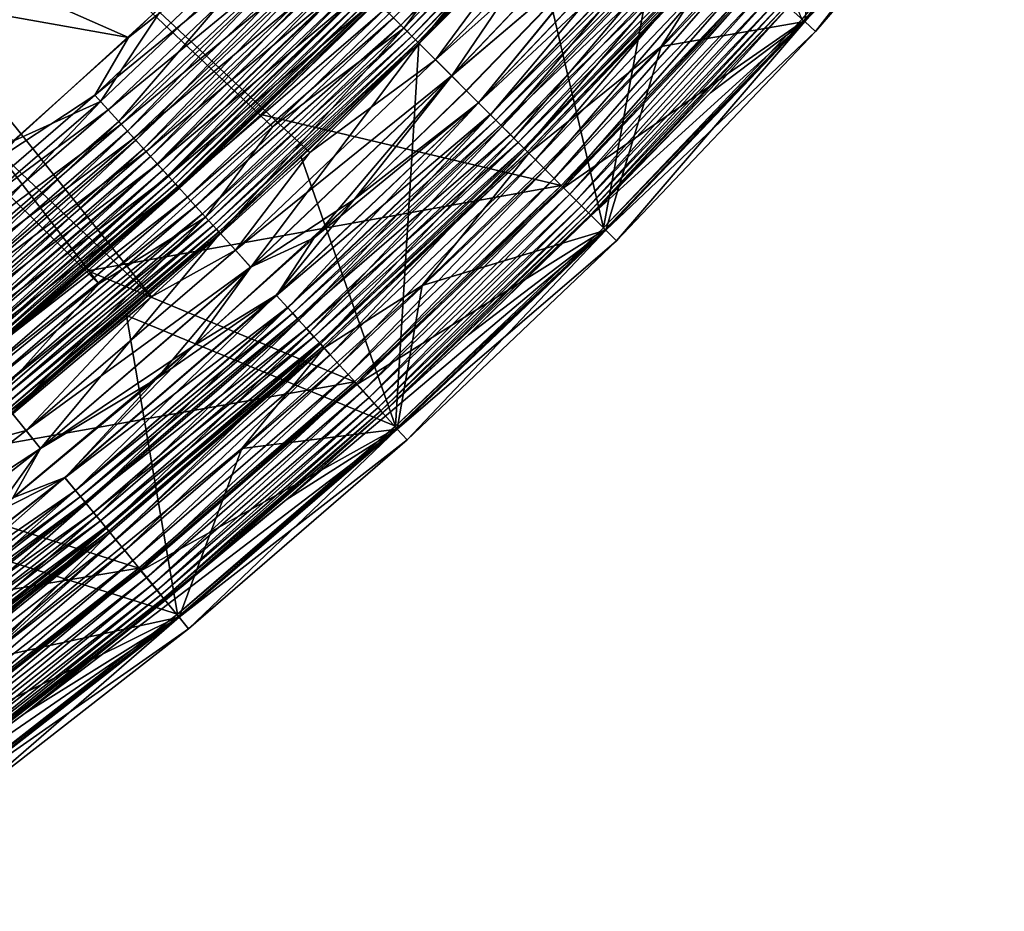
# Model space of a CAD drawing. Header units: metres. Extents: x -901 to 901, y -486 to 401.
# Tile 261 of 362: x 822 to 855, y -365 to -335. Entities that reach past the tile are written whole.
import ezdxf

# ---------------------------------------------------------------- set-up
doc = ezdxf.new("R2010")
doc.units = ezdxf.units.M

msp = doc.modelspace()

# ---------------------------------------------------------------- linework, layer by layer
at = {"layer": 'top'}
for points in [[(802.621521, -325.044708, -620), (825.43811, -335.10556, -620), (796.362305, -329.929504, -620)], [(830.362, -330.362, -620), (825.43811, -335.10556, -620), (802.621521, -325.044708, -620)], [(844.534973, -325.368408, -613.146606), (841.567139, -341.566772, -107.314049), (839.169128, -331.302643, -613.146606)], [(848.29541, -334.499084, -107.314049), (841.567139, -341.566772, -107.314049), (844.534973, -325.368408, -613.146606)], [(854.751526, -327.133331, -98), (846.882019, -333.195099, -98), (848.364014, -334.538239, -98)], [(848.364014, -334.538239, -98), (848.29541, -334.499084, -107.314049), (854.751526, -327.133331, -98)], [(834.68335, -334.68335, -616.387024), (834.432373, -334.432404, -616.963562), (841.088684, -327.953674, -616.387024)], [(841.088684, -327.953674, -616.387024), (841.309021, -328.153381, -615.778259), (834.68335, -334.68335, -616.387024)], [(841.309021, -328.153381, -615.778259), (834.893616, -334.893616, -615.778259), (834.68335, -334.68335, -616.387024)], [(841.309021, -328.153381, -615.778259), (841.484314, -328.312225, -615.142639), (834.893616, -334.893616, -615.778259)], [(841.484314, -328.312225, -615.142639), (835.060852, -335.060852, -615.142639), (834.893616, -334.893616, -615.778259)], [(835.060852, -335.060852, -615.142639), (841.484314, -328.312225, -615.142639), (841.613159, -328.429077, -614.487244)], [(835.183899, -335.183868, -614.487244), (835.060852, -335.060852, -615.142639), (841.613159, -328.429077, -614.487244)], [(835.183899, -335.183868, -614.487244), (841.613159, -328.429077, -614.487244), (841.694702, -328.502991, -613.819397)], [(835.261719, -335.261719, -613.819397), (835.183899, -335.183868, -614.487244), (841.694702, -328.502991, -613.819397)], [(841.694702, -328.502991, -613.819397), (839.169128, -331.302643, -613.146606), (835.261719, -335.261719, -613.819397)], [(825.43811, -335.10556, -620), (820.340698, -339.662231, -620), (796.362305, -329.929504, -620)], [(821.566162, -338.597748, -618), (826.742859, -333.882751, -618), (796.362305, -329.929504, -618)], [(825.43811, -335.10556, -620), (830.362, -330.362, -620), (830.838196, -330.838226, -619.966919)], [(824.301758, -337.059692, -619.966919), (830.838196, -330.838226, -619.966919), (831.311707, -331.311737, -619.86853)], [(824.301758, -337.059692, -619.966919), (825.43811, -335.10556, -620), (830.838196, -330.838226, -619.966919)], [(831.039429, -331.039398, -617.90625), (826.742859, -333.882751, -618), (824.492798, -337.270508, -617.90625)], [(824.492798, -337.270508, -617.90625), (825.114563, -337.956482, -617.629578), (831.039429, -331.039398, -617.90625)], [(825.114563, -337.956482, -617.629578), (831.694031, -331.694061, -617.629578), (831.039429, -331.039398, -617.90625)], [(824.751465, -337.555847, -619.86853), (824.301758, -337.059692, -619.966919), (831.311707, -331.311737, -619.86853)], [(824.751465, -337.555847, -619.86853), (831.311707, -331.311737, -619.86853), (831.777283, -331.777252, -619.706055)], [(839.169128, -331.302643, -613.146606), (835.293396, -335.293396, -613.146606), (835.261719, -335.261719, -613.819397)], [(841.567139, -341.566772, -107.314049), (835.293396, -335.293396, -613.146606), (839.169128, -331.302643, -613.146606)], [(825.193604, -338.04364, -619.706055), (824.751465, -337.555847, -619.86853), (831.777283, -331.777252, -619.706055)], [(825.114563, -337.956482, -617.629578), (825.40863, -338.280884, -617.425049), (831.694031, -331.694061, -617.629578)], [(831.777283, -331.777252, -619.706055), (832.229553, -332.229553, -619.480652), (825.193604, -338.04364, -619.706055)], [(825.40863, -338.280884, -617.425049), (832.003662, -332.003662, -617.425049), (831.694031, -331.694061, -617.629578)], [(825.687683, -338.588776, -617.179138), (832.003662, -332.003662, -617.425049), (825.40863, -338.280884, -617.425049)], [(825.687683, -338.588776, -617.179138), (832.297485, -332.297516, -617.179138), (832.003662, -332.003662, -617.425049)], [(832.229553, -332.229553, -619.480652), (825.623169, -338.517578, -619.480652), (825.193604, -338.04364, -619.706055)], [(832.229553, -332.229553, -619.480652), (832.663574, -332.663605, -619.19397), (825.623169, -338.517578, -619.480652)], [(825.949402, -338.877502, -616.894409), (832.297485, -332.297516, -617.179138), (825.687683, -338.588776, -617.179138)], [(825.949402, -338.877502, -616.894409), (832.573059, -332.573059, -616.894409), (832.297485, -332.297516, -617.179138)], [(832.663574, -332.663605, -619.19397), (826.0354, -338.972382, -619.19397), (825.623169, -338.517578, -619.480652)], [(826.191345, -339.144379, -616.573364), (832.573059, -332.573059, -616.894409), (825.949402, -338.877502, -616.894409)], [(826.0354, -338.972382, -619.19397), (832.663574, -332.663605, -619.19397), (833.075562, -333.075592, -618.849182)], [(826.191345, -339.144379, -616.573364), (832.827759, -332.827759, -616.573364), (832.573059, -332.573059, -616.894409)], [(826.411072, -339.386841, -616.218872), (832.827759, -332.827759, -616.573364), (826.191345, -339.144379, -616.573364)], [(826.411072, -339.386841, -616.218872), (833.059143, -333.059143, -616.218872), (832.827759, -332.827759, -616.573364)], [(826.426697, -339.404053, -618.849182), (826.0354, -338.972382, -619.19397), (833.075562, -333.075592, -618.849182)], [(833.059143, -333.059143, -616.218872), (826.411072, -339.386841, -616.218872), (826.606873, -339.602844, -615.834167)], [(826.426697, -339.404053, -618.849182), (833.075562, -333.075592, -618.849182), (833.461914, -333.461914, -618.449951)], [(833.265259, -333.265289, -615.834167), (833.059143, -333.059143, -616.218872), (826.606873, -339.602844, -615.834167)], [(840.122681, -340.122681, -107.279144), (846.794128, -333.115387, -107.279144), (833.879395, -333.879395, -613.111694)], [(840.122681, -340.122681, -107.279144), (840.206604, -340.206604, -98), (846.794128, -333.115387, -107.279144)], [(840.206604, -340.206604, -98), (846.882019, -333.195099, -98), (846.794128, -333.115387, -107.279144)], [(826.793579, -339.808868, -618.449951), (826.426697, -339.404053, -618.849182), (833.461914, -333.461914, -618.449951)], [(826.606873, -339.602844, -615.834167), (826.776855, -339.790375, -615.422974), (833.265259, -333.265289, -615.834167)], [(826.776855, -339.790375, -615.422974), (833.444275, -333.444275, -615.422974), (833.265259, -333.265289, -615.834167)], [(833.444275, -333.444275, -615.422974), (826.776855, -339.790375, -615.422974), (826.919312, -339.94754, -614.98877)], [(833.461914, -333.461914, -618.449951), (833.81897, -333.81897, -617.999878), (826.793579, -339.808868, -618.449951)], [(833.594238, -333.594238, -614.98877), (833.444275, -333.444275, -615.422974), (826.919312, -339.94754, -614.98877)], [(846.882019, -333.195099, -98), (840.206604, -340.206604, -98), (848.364014, -334.538239, -98)], [(833.81897, -333.81897, -617.999878), (827.132751, -340.183014, -617.999878), (826.793579, -339.808868, -618.449951)], [(827.032593, -340.07254, -614.5354), (833.594238, -333.594238, -614.98877), (826.919312, -339.94754, -614.98877)], [(833.594238, -333.594238, -614.98877), (827.032593, -340.07254, -614.5354), (833.713562, -333.713531, -614.5354)], [(833.713562, -333.713531, -614.5354), (827.032593, -340.07254, -614.5354), (827.115967, -340.164459, -614.067932)], [(833.713562, -333.713531, -614.5354), (827.115967, -340.164459, -614.067932), (833.80127, -333.80127, -614.067932)], [(833.80127, -333.80127, -614.067932), (827.115967, -340.164459, -614.067932), (827.16864, -340.222626, -613.591614)], [(833.81897, -333.81897, -617.999878), (834.143433, -334.143402, -617.502808), (827.132751, -340.183014, -617.999878)], [(833.80127, -333.80127, -614.067932), (827.16864, -340.222626, -613.591614), (833.856812, -333.856781, -613.591614)], [(833.856812, -333.856781, -613.591614), (827.16864, -340.222626, -613.591614), (829.930359, -337.71463, -613.111694)], [(829.930359, -337.71463, -613.111694), (833.879395, -333.879395, -613.111694), (833.856812, -333.856781, -613.591614)], [(826.742859, -333.882751, -618), (821.566162, -338.597748, -618), (824.492798, -337.270508, -617.90625)], [(834.143433, -334.143402, -617.502808), (827.440857, -340.522949, -617.502808), (827.132751, -340.183014, -617.999878)], [(827.440857, -340.522949, -617.502808), (834.143433, -334.143402, -617.502808), (834.432373, -334.432404, -616.963562)], [(840.122681, -340.122681, -107.279144), (833.879395, -333.879395, -613.111694), (829.930359, -337.71463, -613.111694)], [(827.715332, -340.825775, -616.963562), (827.440857, -340.522949, -617.502808), (834.432373, -334.432404, -616.963562)], [(827.715332, -340.825775, -616.963562), (834.432373, -334.432404, -616.963562), (834.68335, -334.68335, -616.387024)], [(841.567139, -341.566772, -107.314049), (848.29541, -334.499084, -107.314049), (848.364014, -334.538239, -98)], [(827.953674, -341.088715, -616.387024), (827.715332, -340.825775, -616.963562), (834.68335, -334.68335, -616.387024)], [(834.68335, -334.68335, -616.387024), (834.893616, -334.893616, -615.778259), (827.953674, -341.088715, -616.387024)], [(848.364014, -334.538239, -98), (840.206604, -340.206604, -98), (841.62085, -341.62085, -98)], [(841.62085, -341.62085, -98), (841.567139, -341.566772, -107.314049), (848.364014, -334.538239, -98)], [(820.340698, -339.662231, -620), (825.43811, -335.10556, -620), (824.301758, -337.059692, -619.966919)], [(834.893616, -334.893616, -615.778259), (828.153381, -341.309021, -615.778259), (827.953674, -341.088715, -616.387024)], [(834.893616, -334.893616, -615.778259), (835.060852, -335.060852, -615.142639), (828.153381, -341.309021, -615.778259)], [(835.060852, -335.060852, -615.142639), (828.312256, -341.484283, -615.142639), (828.153381, -341.309021, -615.778259)], [(828.312256, -341.484283, -615.142639), (835.060852, -335.060852, -615.142639), (835.183899, -335.183868, -614.487244)], [(828.429077, -341.61319, -614.487244), (828.312256, -341.484283, -615.142639), (835.183899, -335.183868, -614.487244)], [(828.429077, -341.61319, -614.487244), (835.183899, -335.183868, -614.487244), (835.261719, -335.261719, -613.819397)], [(828.502991, -341.694733, -613.819397), (828.429077, -341.61319, -614.487244), (835.261719, -335.261719, -613.819397)], [(835.261719, -335.261719, -613.819397), (831.302612, -339.169159, -613.146606), (828.502991, -341.694733, -613.819397)], [(835.261719, -335.261719, -613.819397), (835.293396, -335.293396, -613.146606), (831.302612, -339.169159, -613.146606)], [(834.49939, -348.295013, -107.314049), (831.302612, -339.169159, -613.146606), (835.293396, -335.293396, -613.146606)], [(841.567139, -341.566772, -107.314049), (834.49939, -348.295013, -107.314049), (835.293396, -335.293396, -613.146606)], [(817.466675, -342.952972, -619.966919), (824.301758, -337.059692, -619.966919), (824.751465, -337.555847, -619.86853)], [(817.466675, -342.952972, -619.966919), (820.340698, -339.662231, -620), (824.301758, -337.059692, -619.966919)], [(824.492798, -337.270508, -617.90625), (821.566162, -338.597748, -618), (817.647156, -343.172913, -617.90625)], [(817.647156, -343.172913, -617.90625), (818.234558, -343.888519, -617.629578), (824.492798, -337.270508, -617.90625)], [(818.234558, -343.888519, -617.629578), (825.114563, -337.956482, -617.629578), (824.492798, -337.270508, -617.90625)], [(817.891479, -343.470581, -619.86853), (817.466675, -342.952972, -619.966919), (824.751465, -337.555847, -619.86853)], [(817.891479, -343.470581, -619.86853), (824.751465, -337.555847, -619.86853), (825.193604, -338.04364, -619.706055)], [(824.058167, -343.024353, -613.111694), (840.122681, -340.122681, -107.279144), (829.930359, -337.71463, -613.111694)], [(827.16864, -340.222626, -613.591614), (824.058167, -343.024353, -613.111694), (829.930359, -337.71463, -613.111694)], [(818.309204, -343.979462, -619.706055), (817.891479, -343.470581, -619.86853), (825.193604, -338.04364, -619.706055)], [(818.234558, -343.888519, -617.629578), (818.512329, -344.226929, -617.425049), (825.114563, -337.956482, -617.629578)], [(825.193604, -338.04364, -619.706055), (825.623169, -338.517578, -619.480652), (818.309204, -343.979462, -619.706055)], [(818.512329, -344.226929, -617.425049), (825.40863, -338.280884, -617.425049), (825.114563, -337.956482, -617.629578)], [(825.623169, -338.517578, -619.480652), (818.714966, -344.473877, -619.480652), (818.309204, -343.979462, -619.706055)], [(818.776001, -344.548157, -617.179138), (825.40863, -338.280884, -617.425049), (818.512329, -344.226929, -617.425049)], [(825.623169, -338.517578, -619.480652), (826.0354, -338.972382, -619.19397), (818.714966, -344.473877, -619.480652)], [(818.776001, -344.548157, -617.179138), (825.687683, -338.588776, -617.179138), (825.40863, -338.280884, -617.425049)], [(819.023193, -344.849365, -616.894409), (825.687683, -338.588776, -617.179138), (818.776001, -344.548157, -617.179138)], [(819.023193, -344.849365, -616.894409), (825.949402, -338.877502, -616.894409), (825.687683, -338.588776, -617.179138)], [(826.0354, -338.972382, -619.19397), (819.104431, -344.948334, -619.19397), (818.714966, -344.473877, -619.480652)], [(819.251709, -345.127777, -616.573364), (825.949402, -338.877502, -616.894409), (819.023193, -344.849365, -616.894409)], [(819.104431, -344.948334, -619.19397), (826.0354, -338.972382, -619.19397), (826.426697, -339.404053, -618.849182)], [(819.251709, -345.127777, -616.573364), (826.191345, -339.144379, -616.573364), (825.949402, -338.877502, -616.894409)], [(819.459351, -345.380737, -616.218872), (826.191345, -339.144379, -616.573364), (819.251709, -345.127777, -616.573364)], [(819.459351, -345.380737, -616.218872), (826.411072, -339.386841, -616.218872), (826.191345, -339.144379, -616.573364)], [(831.302612, -339.169159, -613.146606), (834.49939, -348.295013, -107.314049), (825.368408, -344.534973, -613.146606)], [(831.302612, -339.169159, -613.146606), (825.368408, -344.534973, -613.146606), (828.502991, -341.694733, -613.819397)], [(819.47406, -345.398682, -618.849182), (819.104431, -344.948334, -619.19397), (826.426697, -339.404053, -618.849182)], [(826.411072, -339.386841, -616.218872), (819.459351, -345.380737, -616.218872), (819.644287, -345.606049, -615.834167)], [(819.47406, -345.398682, -618.849182), (826.426697, -339.404053, -618.849182), (826.793579, -339.808868, -618.449951)], [(826.606873, -339.602844, -615.834167), (826.411072, -339.386841, -616.218872), (819.644287, -345.606049, -615.834167)], [(819.820679, -345.820984, -618.449951), (819.47406, -345.398682, -618.849182), (826.793579, -339.808868, -618.449951)], [(819.644287, -345.606049, -615.834167), (819.804871, -345.801697, -615.422974), (826.606873, -339.602844, -615.834167)], [(819.804871, -345.801697, -615.422974), (826.776855, -339.790375, -615.422974), (826.606873, -339.602844, -615.834167)], [(826.776855, -339.790375, -615.422974), (819.804871, -345.801697, -615.422974), (819.939453, -345.965637, -614.98877)], [(826.793579, -339.808868, -618.449951), (827.132751, -340.183014, -617.999878), (819.820679, -345.820984, -618.449951)], [(826.919312, -339.94754, -614.98877), (826.776855, -339.790375, -615.422974), (819.939453, -345.965637, -614.98877)], [(827.132751, -340.183014, -617.999878), (820.141052, -346.211304, -617.999878), (819.820679, -345.820984, -618.449951)], [(819.939453, -345.965637, -614.98877), (820.046448, -346.096039, -614.5354), (826.919312, -339.94754, -614.98877)], [(820.046448, -346.096039, -614.5354), (827.032593, -340.07254, -614.5354), (826.919312, -339.94754, -614.98877)], [(827.032593, -340.07254, -614.5354), (820.046448, -346.096039, -614.5354), (820.125183, -346.191956, -614.067932)], [(827.115967, -340.164459, -614.067932), (827.032593, -340.07254, -614.5354), (820.125183, -346.191956, -614.067932)], [(820.125183, -346.191956, -614.067932), (820.174988, -346.252655, -613.591614), (827.115967, -340.164459, -614.067932)], [(827.132751, -340.183014, -617.999878), (827.440857, -340.522949, -617.502808), (820.141052, -346.211304, -617.999878)], [(827.115967, -340.164459, -614.067932), (820.174988, -346.252655, -613.591614), (827.16864, -340.222626, -613.591614)], [(833.115356, -346.794128, -107.279144), (840.122681, -340.122681, -107.279144), (824.058167, -343.024353, -613.111694)], [(833.115356, -346.794128, -107.279144), (833.195068, -346.88208, -98), (840.122681, -340.122681, -107.279144)], [(833.195068, -346.88208, -98), (840.206604, -340.206604, -98), (840.122681, -340.122681, -107.279144)], [(827.440857, -340.522949, -617.502808), (820.43219, -346.565948, -617.502808), (820.141052, -346.211304, -617.999878)], [(827.16864, -340.222626, -613.591614), (820.174988, -346.252655, -613.591614), (824.058167, -343.024353, -613.111694)], [(820.43219, -346.565948, -617.502808), (827.440857, -340.522949, -617.502808), (827.715332, -340.825775, -616.963562)], [(840.206604, -340.206604, -98), (833.195068, -346.88208, -98), (841.62085, -341.62085, -98)], [(820.691467, -346.881836, -616.963562), (820.43219, -346.565948, -617.502808), (827.715332, -340.825775, -616.963562)], [(820.691467, -346.881836, -616.963562), (827.715332, -340.825775, -616.963562), (827.953674, -341.088715, -616.387024)], [(820.916626, -347.156158, -616.387024), (820.691467, -346.881836, -616.963562), (827.953674, -341.088715, -616.387024)], [(827.953674, -341.088715, -616.387024), (828.153381, -341.309021, -615.778259), (820.916626, -347.156158, -616.387024)], [(828.153381, -341.309021, -615.778259), (821.105286, -347.386017, -615.778259), (820.916626, -347.156158, -616.387024)], [(828.153381, -341.309021, -615.778259), (828.312256, -341.484283, -615.142639), (821.105286, -347.386017, -615.778259)], [(828.312256, -341.484283, -615.142639), (821.25531, -347.568848, -615.142639), (821.105286, -347.386017, -615.778259)], [(821.25531, -347.568848, -615.142639), (828.312256, -341.484283, -615.142639), (828.429077, -341.61319, -614.487244)], [(821.365723, -347.703308, -614.487244), (821.25531, -347.568848, -615.142639), (828.429077, -341.61319, -614.487244)], [(821.365723, -347.703308, -614.487244), (828.429077, -341.61319, -614.487244), (828.502991, -341.694733, -613.819397)], [(821.435547, -347.788361, -613.819397), (821.365723, -347.703308, -614.487244), (828.502991, -341.694733, -613.819397)], [(828.502991, -341.694733, -613.819397), (825.368408, -344.534973, -613.146606), (821.435547, -347.788361, -613.819397)], [(841.62085, -341.62085, -98), (833.195068, -346.88208, -98), (834.538269, -348.364014, -98)], [(834.49939, -348.295013, -107.314049), (841.567139, -341.566772, -107.314049), (841.62085, -341.62085, -98)], [(834.538269, -348.364014, -98), (834.49939, -348.295013, -107.314049), (841.62085, -341.62085, -98)], [(815.656799, -349.89209, -613.111694), (833.115356, -346.794128, -107.279144), (824.058167, -343.024353, -613.111694)], [(820.174988, -346.252655, -613.591614), (815.656799, -349.89209, -613.111694), (824.058167, -343.024353, -613.111694)], [(825.368408, -344.534973, -613.146606), (827.106445, -354.669556, -107.314049), (816.877258, -351.476166, -613.146606)], [(825.368408, -344.534973, -613.146606), (816.877258, -351.476166, -613.146606), (821.435547, -347.788361, -613.819397)], [(834.49939, -348.295013, -107.314049), (827.106445, -354.669556, -107.314049), (825.368408, -344.534973, -613.146606)], [(825.789246, -353.113739, -107.279144), (833.115356, -346.794128, -107.279144), (815.656799, -349.89209, -613.111694)], [(825.789246, -353.113739, -107.279144), (825.864502, -353.205475, -98), (833.115356, -346.794128, -107.279144)], [(825.864502, -353.205475, -98), (833.195068, -346.88208, -98), (833.115356, -346.794128, -107.279144)], [(833.195068, -346.88208, -98), (825.864502, -353.205475, -98), (834.538269, -348.364014, -98)], [(834.538269, -348.364014, -98), (825.864502, -353.205475, -98), (827.133362, -354.751526, -98)], [(827.106445, -354.669556, -107.314049), (834.49939, -348.295013, -107.314049), (834.538269, -348.364014, -98)], [(827.133362, -354.751526, -98), (827.106445, -354.669556, -107.314049), (834.538269, -348.364014, -98)], [(806.873718, -356.264465, -613.111694), (825.789246, -353.113739, -107.279144), (815.656799, -349.89209, -613.111694)], [(827.106445, -354.669556, -107.314049), (819.402466, -360.676178, -107.314049), (816.877258, -351.476166, -613.146606)], [(806.873718, -356.264465, -613.111694), (818.161743, -359.066223, -107.279144), (825.789246, -353.113739, -107.279144)], [(818.161743, -359.066223, -107.279144), (818.232483, -359.16156, -98), (825.789246, -353.113739, -107.279144)], [(818.232483, -359.16156, -98), (825.864502, -353.205475, -98), (825.789246, -353.113739, -107.279144)], [(825.864502, -353.205475, -98), (818.232483, -359.16156, -98), (827.133362, -354.751526, -98)], [(827.133362, -354.751526, -98), (818.232483, -359.16156, -98), (819.423889, -360.768005, -98)], [(819.402466, -360.676178, -107.314049), (827.106445, -354.669556, -107.314049), (827.133362, -354.751526, -98)], [(819.423889, -360.768005, -98), (819.402466, -360.676178, -107.314049), (827.133362, -354.751526, -98)]]:
    msp.add_3dface(points, dxfattribs=at)
at = {"layer": 'top0'}
for points in [[(824.436707, -343.46109, -0.803848), (793.727417, -303.555023, -29.825321), (788.569824, -308.014862, -29.814909)], [(824.436707, -343.46109, -0.803848), (830.326965, -338.135101, -0.803848), (793.727417, -303.555023, -29.825321)], [(830.326965, -338.135101, -0.803848), (834.288086, -334.288086, -0.803848), (793.727417, -303.555023, -29.825321)], [(794.748962, -304.61557, -32.423145), (826.218567, -343.902435, -3.399924), (789.547852, -309.118988, -32.412781)], [(839.006836, -331.593506, -3.399924), (831.593506, -339.006805, -3.399924), (794.748962, -304.61557, -32.423145)], [(794.748962, -304.61557, -32.423145), (831.593506, -339.006805, -3.399924), (826.218567, -343.902435, -3.399924)], [(816.009277, -350.350189, -0.803848), (824.436707, -343.46109, -0.803848), (788.569824, -308.014862, -29.814909)], [(826.218567, -343.902435, -3.399924), (820.303406, -348.878296, -3.399924), (789.547852, -309.118988, -32.412781)], [(854.780212, -327.156525, -87), (848.391418, -334.562927, -87), (849.056396, -329.289917, -87)], [(850.788452, -330.792206, -5.947641), (848.391418, -334.562927, -87), (854.780212, -327.156525, -87)], [(841.196167, -328.050934, -0.456723), (834.785828, -334.785828, -0.456723), (835.31134, -335.31134, -0.204445)], [(841.196167, -328.050934, -0.456723), (838.135071, -330.326935, -0.803848), (834.785828, -334.785828, -0.456723)], [(841.746826, -328.550018, -0.204445), (841.196167, -328.050934, -0.456723), (835.31134, -335.31134, -0.204445)], [(841.746826, -328.550018, -0.204445), (835.31134, -335.31134, -0.204445), (836.409424, -336.409424)], [(842.903259, -329.588715), (841.746826, -328.550018, -0.204445), (836.409424, -336.409424)], [(835.860291, -335.860291, -3.101714), (839.006836, -331.593506, -3.399924), (842.322021, -329.071381, -3.101714)], [(842.322021, -329.071381, -3.101714), (842.900269, -329.586029, -3), (835.860291, -335.860291, -3.101714)], [(849.056396, -329.289917, -87), (843.522583, -335.409851, -87), (845.64447, -332.073212, -5.959025)], [(849.056396, -329.289917, -87), (848.391418, -334.562927, -87), (843.522583, -335.409851, -87)], [(842.900269, -329.586029, -3), (836.406616, -336.406586, -3), (835.860291, -335.860291, -3.101714)], [(842.900269, -329.586029, -3), (841.898193, -331.741852, -3), (836.406616, -336.406586, -3)], [(842.903259, -329.588715), (836.409424, -336.409424), (841.887329, -331.731781)], [(838.135071, -330.326935, -0.803848), (834.288086, -334.288086, -0.803848), (834.785828, -334.785828, -0.456723)], [(843.847534, -330.454163, -0.028766), (841.887329, -331.731781), (837.316223, -337.316193, -0.028766)], [(837.316223, -337.316193, -0.028766), (837.725769, -337.725739, -0.114353), (843.847534, -330.454163, -0.028766)], [(843.855164, -330.461029, -3.056892), (844.268799, -330.835999, -3.22474), (837.323425, -337.323425, -3.056892)], [(837.323425, -337.323425, -3.056892), (841.898193, -331.741852, -3), (843.855164, -330.461029, -3.056892)], [(837.725769, -337.725739, -0.114353), (844.276672, -330.84314, -0.114353), (843.847534, -330.454163, -0.028766)], [(844.268799, -330.835999, -3.22474), (837.718201, -337.718231, -3.22474), (837.323425, -337.323425, -3.056892)], [(844.268799, -330.835999, -3.22474), (844.464355, -331.013214, -3.348771), (837.718201, -337.718231, -3.22474)], [(837.725769, -337.725739, -0.114353), (838.128296, -338.128326, -0.255695), (844.276672, -330.84314, -0.114353)], [(838.128296, -338.128326, -0.255695), (844.698547, -331.225464, -0.255695), (844.276672, -330.84314, -0.114353)], [(850.788452, -330.792206, -5.947641), (845.190308, -336.983246, -5.947641), (848.391418, -334.562927, -87)], [(845.190308, -336.983246, -5.947641), (850.788452, -330.792206, -5.947641), (847.836243, -334.069519, -5.365363)], [(844.464355, -331.013214, -3.348771), (837.904846, -337.904816, -3.348771), (837.718201, -337.718231, -3.22474)], [(844.464355, -331.013214, -3.348771), (844.64978, -331.181305, -3.497899), (837.904846, -337.904816, -3.348771)], [(844.64978, -331.181305, -3.497899), (838.081787, -338.081818, -3.497899), (837.904846, -337.904816, -3.348771)], [(844.64978, -331.181305, -3.497899), (844.983948, -331.484222, -3.865118), (838.081787, -338.081818, -3.497899)], [(844.983948, -331.484222, -3.865118), (838.400757, -338.400757, -3.865118), (838.081787, -338.081818, -3.497899)], [(838.128296, -338.128326, -0.255695), (838.519287, -338.519287, -0.451727), (844.698547, -331.225464, -0.255695)], [(844.983948, -331.484222, -3.865118), (845.258972, -331.733459, -4.312942), (838.400757, -338.400757, -3.865118)], [(838.519287, -338.519287, -0.451727), (845.108215, -331.596832, -0.451727), (844.698547, -331.225464, -0.255695)], [(831.593506, -339.006805, -3.399924), (839.006836, -331.593506, -3.399924), (835.860291, -335.860291, -3.101714)], [(841.898193, -331.741852, -3), (836.914734, -336.914734, -3), (836.406616, -336.406586, -3)], [(836.409424, -336.409424), (836.904297, -336.904266), (841.887329, -331.731781)], [(841.887329, -331.731781), (836.904297, -336.904266), (837.316223, -337.316193, -0.028766)], [(837.323425, -337.323425, -3.056892), (836.914734, -336.914734, -3), (841.898193, -331.741852, -3)], [(845.258972, -331.733459, -4.312942), (838.663208, -338.663177, -4.312942), (838.400757, -338.400757, -3.865118)], [(838.519287, -338.519287, -0.451727), (838.894348, -338.894348, -0.70103), (845.108215, -331.596832, -0.451727)], [(845.258972, -331.733459, -4.312942), (845.464661, -331.919922, -4.82471), (838.663208, -338.663177, -4.312942)], [(838.894348, -338.894348, -0.70103), (845.50116, -331.953033, -0.70103), (845.108215, -331.596832, -0.451727)], [(845.464661, -331.919922, -4.82471), (838.859497, -338.859497, -4.82471), (838.663208, -338.663177, -4.312942)], [(845.464661, -331.919922, -4.82471), (845.592651, -332.035919, -5.381563), (838.859497, -338.859497, -4.82471)], [(845.592651, -332.035919, -5.381563), (838.981628, -338.981628, -5.381563), (838.859497, -338.859497, -4.82471)], [(838.894348, -338.894348, -0.70103), (839.250061, -339.250092, -1.000777), (845.50116, -331.953033, -0.70103)], [(845.592651, -332.035919, -5.381563), (845.64447, -332.073212, -5.959025), (838.981628, -338.981628, -5.381563)], [(845.64447, -332.073212, -5.959025), (839.025391, -339.025421, -5.959025), (838.981628, -338.981628, -5.381563)], [(843.522583, -335.409851, -87), (839.025391, -339.025421, -5.959025), (845.64447, -332.073212, -5.959025)], [(839.250061, -339.250092, -1.000777), (845.873962, -332.290894, -1.000777), (845.50116, -331.953033, -0.70103)], [(839.250061, -339.250092, -1.000777), (839.583374, -339.583405, -1.34779), (845.873962, -332.290894, -1.000777)], [(839.583374, -339.583405, -1.34779), (846.223206, -332.607452, -1.34779), (845.873962, -332.290894, -1.000777)], [(839.583374, -339.583405, -1.34779), (839.891174, -339.891144, -1.738888), (846.223206, -332.607452, -1.34779)], [(839.891174, -339.891144, -1.738888), (846.545654, -332.89975, -1.738888), (846.223206, -332.607452, -1.34779)], [(839.891174, -339.891144, -1.738888), (840.170349, -340.17038, -2.170691), (846.545654, -332.89975, -1.738888)], [(840.170349, -340.17038, -2.170691), (846.838257, -333.164948, -2.170691), (846.545654, -332.89975, -1.738888)], [(840.170349, -340.17038, -2.170691), (840.41864, -340.41864, -2.639013), (846.838257, -333.164948, -2.170691)], [(840.41864, -340.41864, -2.639013), (847.098389, -333.400726, -2.639013), (846.838257, -333.164948, -2.170691)], [(840.41864, -340.41864, -2.639013), (840.633728, -340.633698, -3.139467), (847.098389, -333.400726, -2.639013)], [(847.098389, -333.400726, -2.639013), (840.633728, -340.633698, -3.139467), (847.32373, -333.60498, -3.139467)], [(847.32373, -333.60498, -3.139467), (840.633728, -340.633698, -3.139467), (840.813232, -340.813232, -3.667668)], [(847.32373, -333.60498, -3.139467), (840.813232, -340.813232, -3.667668), (847.511841, -333.775513, -3.667668)], [(847.511841, -333.775513, -3.667668), (840.813232, -340.813232, -3.667668), (840.955261, -340.955261, -4.218875)], [(847.511841, -333.775513, -3.667668), (840.955261, -340.955261, -4.218875), (847.660645, -333.9104, -4.218875)], [(847.660645, -333.9104, -4.218875), (840.955261, -340.955261, -4.218875), (841.058716, -341.058716, -4.786941)], [(841.058716, -341.058716, -4.786941), (847.769043, -334.008667, -4.786941), (847.660645, -333.9104, -4.218875)], [(841.122803, -341.122803, -5.365363), (847.769043, -334.008667, -4.786941), (841.058716, -341.058716, -4.786941)], [(847.769043, -334.008667, -4.786941), (841.122803, -341.122803, -5.365363), (847.836243, -334.069519, -5.365363)], [(847.836243, -334.069519, -5.365363), (841.122803, -341.122803, -5.365363), (845.190308, -336.983246, -5.947641)], [(834.785828, -334.785828, -0.456723), (834.288086, -334.288086, -0.803848), (830.326965, -338.135101, -0.803848)], [(834.785828, -334.785828, -0.456723), (828.050903, -341.196198, -0.456723), (828.550049, -341.746826, -0.204445)], [(834.785828, -334.785828, -0.456723), (830.326965, -338.135101, -0.803848), (828.050903, -341.196198, -0.456723)], [(835.31134, -335.31134, -0.204445), (834.785828, -334.785828, -0.456723), (828.550049, -341.746826, -0.204445)], [(845.190308, -336.983246, -5.947641), (841.146729, -341.146759, -5.947641), (848.391418, -334.562927, -87)], [(848.391418, -334.562927, -87), (841.146729, -341.146759, -5.947641), (841.646912, -341.646912, -87)], [(848.391418, -334.562927, -87), (841.646912, -341.646912, -87), (843.522583, -335.409851, -87)], [(835.31134, -335.31134, -0.204445), (828.550049, -341.746826, -0.204445), (829.588745, -342.903259)], [(836.409424, -336.409424), (835.31134, -335.31134, -0.204445), (829.588745, -342.903259)], [(843.522583, -335.409851, -87), (839.525513, -339.525513, -87), (839.025391, -339.025421, -5.959025)], [(843.522583, -335.409851, -87), (841.646912, -341.646912, -87), (839.525513, -339.525513, -87)], [(829.071411, -342.322021, -3.101714), (831.593506, -339.006805, -3.399924), (835.860291, -335.860291, -3.101714)], [(835.860291, -335.860291, -3.101714), (836.406616, -336.406586, -3), (829.071411, -342.322021, -3.101714)], [(836.406616, -336.406586, -3), (829.58606, -342.900299, -3), (829.071411, -342.322021, -3.101714)], [(836.406616, -336.406586, -3), (831.741882, -341.898163, -3), (829.58606, -342.900299, -3)], [(836.409424, -336.409424), (829.588745, -342.903259), (833.103455, -340.601837)], [(836.406616, -336.406586, -3), (836.914734, -336.914734, -3), (831.741882, -341.898163, -3)], [(836.904297, -336.904266), (836.409424, -336.409424), (833.103455, -340.601837)], [(831.741882, -341.898163, -3), (836.914734, -336.914734, -3), (837.323425, -337.323425, -3.056892)], [(837.316223, -337.316193, -0.028766), (836.904297, -336.904266), (833.103455, -340.601837)], [(841.122803, -341.122803, -5.365363), (841.146729, -341.146759, -5.947641), (845.190308, -336.983246, -5.947641)], [(837.316223, -337.316193, -0.028766), (833.103455, -340.601837), (830.454163, -343.847565, -0.028766)], [(830.454163, -343.847565, -0.028766), (830.84314, -344.276703, -0.114353), (837.316223, -337.316193, -0.028766)], [(837.323425, -337.323425, -3.056892), (837.718201, -337.718231, -3.22474), (830.460999, -343.855133, -3.056892)], [(830.460999, -343.855133, -3.056892), (831.741882, -341.898163, -3), (837.323425, -337.323425, -3.056892)], [(830.84314, -344.276703, -0.114353), (837.725769, -337.725739, -0.114353), (837.316223, -337.316193, -0.028766)], [(837.718201, -337.718231, -3.22474), (830.835999, -344.268829, -3.22474), (830.460999, -343.855133, -3.056892)], [(837.718201, -337.718231, -3.22474), (837.904846, -337.904816, -3.348771), (830.835999, -344.268829, -3.22474)], [(830.84314, -344.276703, -0.114353), (831.225464, -344.698517, -0.255695), (837.725769, -337.725739, -0.114353)], [(831.225464, -344.698517, -0.255695), (838.128296, -338.128326, -0.255695), (837.725769, -337.725739, -0.114353)], [(830.326965, -338.135101, -0.803848), (824.436707, -343.46109, -0.803848), (828.050903, -341.196198, -0.456723)], [(837.904846, -337.904816, -3.348771), (831.013184, -344.464325, -3.348771), (830.835999, -344.268829, -3.22474)], [(837.904846, -337.904816, -3.348771), (838.081787, -338.081818, -3.497899), (831.013184, -344.464325, -3.348771)], [(838.081787, -338.081818, -3.497899), (831.181274, -344.64978, -3.497899), (831.013184, -344.464325, -3.348771)], [(838.081787, -338.081818, -3.497899), (838.400757, -338.400757, -3.865118), (831.181274, -344.64978, -3.497899)], [(831.225464, -344.698517, -0.255695), (831.596802, -345.108215, -0.451727), (838.128296, -338.128326, -0.255695)], [(831.596802, -345.108215, -0.451727), (838.519287, -338.519287, -0.451727), (838.128296, -338.128326, -0.255695)], [(838.400757, -338.400757, -3.865118), (831.484192, -344.983978, -3.865118), (831.181274, -344.64978, -3.497899)], [(838.400757, -338.400757, -3.865118), (838.663208, -338.663177, -4.312942), (831.484192, -344.983978, -3.865118)], [(831.596802, -345.108215, -0.451727), (831.953003, -345.50119, -0.70103), (838.519287, -338.519287, -0.451727)], [(831.953003, -345.50119, -0.70103), (838.894348, -338.894348, -0.70103), (838.519287, -338.519287, -0.451727)], [(838.663208, -338.663177, -4.312942), (831.733459, -345.258972, -4.312942), (831.484192, -344.983978, -3.865118)], [(838.663208, -338.663177, -4.312942), (838.859497, -338.859497, -4.82471), (831.733459, -345.258972, -4.312942)], [(838.859497, -338.859497, -4.82471), (831.919922, -345.464661, -4.82471), (831.733459, -345.258972, -4.312942)], [(838.859497, -338.859497, -4.82471), (838.981628, -338.981628, -5.381563), (831.919922, -345.464661, -4.82471)], [(826.218567, -343.902435, -3.399924), (831.593506, -339.006805, -3.399924), (829.071411, -342.322021, -3.101714)], [(838.981628, -338.981628, -5.381563), (832.035889, -345.592621, -5.381563), (831.919922, -345.464661, -4.82471)], [(831.953003, -345.50119, -0.70103), (832.290894, -345.873932, -1.000777), (838.894348, -338.894348, -0.70103)], [(838.981628, -338.981628, -5.381563), (839.025391, -339.025421, -5.959025), (832.035889, -345.592621, -5.381563)], [(839.025391, -339.025421, -5.959025), (832.073242, -345.64447, -5.959025), (832.035889, -345.592621, -5.381563)], [(839.025391, -339.025421, -5.959025), (835.409851, -343.522583, -87), (832.073242, -345.64447, -5.959025)], [(832.290894, -345.873932, -1.000777), (839.250061, -339.250092, -1.000777), (838.894348, -338.894348, -0.70103)], [(839.525513, -339.525513, -87), (835.409851, -343.522583, -87), (839.025391, -339.025421, -5.959025)], [(832.290894, -345.873932, -1.000777), (832.607422, -346.223175, -1.34779), (839.250061, -339.250092, -1.000777)], [(832.607422, -346.223175, -1.34779), (839.583374, -339.583405, -1.34779), (839.250061, -339.250092, -1.000777)], [(841.646912, -341.646912, -87), (835.409851, -343.522583, -87), (839.525513, -339.525513, -87)], [(832.607422, -346.223175, -1.34779), (832.899719, -346.545654, -1.738888), (839.583374, -339.583405, -1.34779)], [(832.899719, -346.545654, -1.738888), (839.891174, -339.891144, -1.738888), (839.583374, -339.583405, -1.34779)], [(832.899719, -346.545654, -1.738888), (833.164917, -346.838226, -2.170691), (839.891174, -339.891144, -1.738888)], [(833.164917, -346.838226, -2.170691), (840.170349, -340.17038, -2.170691), (839.891174, -339.891144, -1.738888)], [(833.164917, -346.838226, -2.170691), (833.400757, -347.098389, -2.639013), (840.170349, -340.17038, -2.170691)], [(833.400757, -347.098389, -2.639013), (840.41864, -340.41864, -2.639013), (840.170349, -340.17038, -2.170691)], [(833.400757, -347.098389, -2.639013), (833.60498, -347.3237, -3.139467), (840.41864, -340.41864, -2.639013)], [(833.60498, -347.3237, -3.139467), (840.633728, -340.633698, -3.139467), (840.41864, -340.41864, -2.639013)], [(833.103455, -340.601837), (827.66687, -345.55365), (830.454163, -343.847565, -0.028766)], [(833.103455, -340.601837), (829.588745, -342.903259), (827.66687, -345.55365)], [(833.60498, -347.3237, -3.139467), (833.775513, -347.511841, -3.667668), (840.633728, -340.633698, -3.139467)], [(840.633728, -340.633698, -3.139467), (833.775513, -347.511841, -3.667668), (840.813232, -340.813232, -3.667668)], [(840.813232, -340.813232, -3.667668), (833.775513, -347.511841, -3.667668), (833.9104, -347.660645, -4.218875)], [(840.813232, -340.813232, -3.667668), (833.9104, -347.660645, -4.218875), (840.955261, -340.955261, -4.218875)], [(828.050903, -341.196198, -0.456723), (821.008362, -347.268372, -0.456723), (821.479858, -347.842804, -0.204445)], [(828.050903, -341.196198, -0.456723), (824.436707, -343.46109, -0.803848), (821.008362, -347.268372, -0.456723)], [(828.550049, -341.746826, -0.204445), (828.050903, -341.196198, -0.456723), (821.479858, -347.842804, -0.204445)], [(840.955261, -340.955261, -4.218875), (833.9104, -347.660645, -4.218875), (834.008667, -347.769043, -4.786941)], [(840.955261, -340.955261, -4.218875), (834.008667, -347.769043, -4.786941), (841.058716, -341.058716, -4.786941)], [(841.058716, -341.058716, -4.786941), (834.008667, -347.769043, -4.786941), (834.069519, -347.836212, -5.365363)], [(834.069519, -347.836212, -5.365363), (841.122803, -341.122803, -5.365363), (841.058716, -341.058716, -4.786941)], [(836.983276, -345.190277, -5.947641), (841.122803, -341.122803, -5.365363), (834.069519, -347.836212, -5.365363)], [(836.983276, -345.190277, -5.947641), (841.146729, -341.146759, -5.947641), (841.122803, -341.122803, -5.365363)], [(841.146729, -341.146759, -5.947641), (836.983276, -345.190277, -5.947641), (841.646912, -341.646912, -87)], [(828.550049, -341.746826, -0.204445), (821.479858, -347.842804, -0.204445), (822.457642, -349.054596)], [(829.588745, -342.903259), (828.550049, -341.746826, -0.204445), (822.457642, -349.054596)], [(841.646912, -341.646912, -87), (836.983276, -345.190277, -5.947641), (830.792236, -350.788452, -5.947641)], [(841.646912, -341.646912, -87), (830.792236, -350.788452, -5.947641), (834.562927, -348.391418, -87)], [(841.646912, -341.646912, -87), (834.562927, -348.391418, -87), (835.409851, -343.522583, -87)], [(826.38678, -346.685242, -3), (831.741882, -341.898163, -3), (830.460999, -343.855133, -3.056892)], [(831.741882, -341.898163, -3), (826.38678, -346.685242, -3), (829.58606, -342.900299, -3)], [(821.972351, -348.442871, -3.101714), (826.218567, -343.902435, -3.399924), (829.071411, -342.322021, -3.101714)], [(829.071411, -342.322021, -3.101714), (829.58606, -342.900299, -3), (821.972351, -348.442871, -3.101714)], [(829.58606, -342.900299, -3), (822.455078, -349.051483, -3), (821.972351, -348.442871, -3.101714)], [(829.58606, -342.900299, -3), (826.38678, -346.685242, -3), (822.455078, -349.051483, -3)], [(829.588745, -342.903259), (822.457642, -349.054596), (827.66687, -345.55365)], [(824.436707, -343.46109, -0.803848), (816.009277, -350.350189, -0.803848), (821.008362, -347.268372, -0.456723)], [(835.409851, -343.522583, -87), (829.289917, -349.056427, -87), (832.073242, -345.64447, -5.959025)], [(834.562927, -348.391418, -87), (829.289917, -349.056427, -87), (835.409851, -343.522583, -87)], [(830.454163, -343.847565, -0.028766), (827.66687, -345.55365), (823.278625, -350.034363, -0.028766)], [(823.278625, -350.034363, -0.028766), (823.646118, -350.482056, -0.114353), (830.454163, -343.847565, -0.028766)], [(830.460999, -343.855133, -3.056892), (830.835999, -344.268829, -3.22474), (823.285156, -350.042267, -3.056892)], [(823.285156, -350.042267, -3.056892), (826.38678, -346.685242, -3), (830.460999, -343.855133, -3.056892)], [(823.646118, -350.482056, -0.114353), (830.84314, -344.276703, -0.114353), (830.454163, -343.847565, -0.028766)], [(820.303406, -348.878296, -3.399924), (826.218567, -343.902435, -3.399924), (821.972351, -348.442871, -3.101714)], [(830.835999, -344.268829, -3.22474), (823.639343, -350.473846, -3.22474), (823.285156, -350.042267, -3.056892)], [(830.835999, -344.268829, -3.22474), (831.013184, -344.464325, -3.348771), (823.639343, -350.473846, -3.22474)], [(831.013184, -344.464325, -3.348771), (823.806763, -350.677795, -3.348771), (823.639343, -350.473846, -3.22474)], [(823.646118, -350.482056, -0.114353), (824.007324, -350.922089, -0.255695), (830.84314, -344.276703, -0.114353)], [(831.013184, -344.464325, -3.348771), (831.181274, -344.64978, -3.497899), (823.806763, -350.677795, -3.348771)], [(824.007324, -350.922089, -0.255695), (831.225464, -344.698517, -0.255695), (830.84314, -344.276703, -0.114353)], [(831.181274, -344.64978, -3.497899), (823.965576, -350.871277, -3.497899), (823.806763, -350.677795, -3.348771)], [(831.181274, -344.64978, -3.497899), (831.484192, -344.983978, -3.865118), (823.965576, -350.871277, -3.497899)], [(824.007324, -350.922089, -0.255695), (824.358093, -351.349487, -0.451727), (831.225464, -344.698517, -0.255695)], [(824.358093, -351.349487, -0.451727), (831.596802, -345.108215, -0.451727), (831.225464, -344.698517, -0.255695)], [(831.484192, -344.983978, -3.865118), (824.251709, -351.21991, -3.865118), (823.965576, -350.871277, -3.497899)], [(831.484192, -344.983978, -3.865118), (831.733459, -345.258972, -4.312942), (824.251709, -351.21991, -3.865118)], [(824.358093, -351.349487, -0.451727), (824.69458, -351.75946, -0.70103), (831.596802, -345.108215, -0.451727)], [(824.69458, -351.75946, -0.70103), (831.953003, -345.50119, -0.70103), (831.596802, -345.108215, -0.451727)], [(830.792236, -350.788452, -5.947641), (836.983276, -345.190277, -5.947641), (834.069519, -347.836212, -5.365363)], [(831.733459, -345.258972, -4.312942), (824.487183, -351.506775, -4.312942), (824.251709, -351.21991, -3.865118)], [(831.733459, -345.258972, -4.312942), (831.919922, -345.464661, -4.82471), (824.487183, -351.506775, -4.312942)], [(831.919922, -345.464661, -4.82471), (824.66333, -351.721375, -4.82471), (824.487183, -351.506775, -4.312942)], [(831.919922, -345.464661, -4.82471), (832.035889, -345.592621, -5.381563), (824.66333, -351.721375, -4.82471)], [(824.69458, -351.75946, -0.70103), (825.013794, -352.148346, -1.000777), (831.953003, -345.50119, -0.70103)], [(825.013794, -352.148346, -1.000777), (832.290894, -345.873932, -1.000777), (831.953003, -345.50119, -0.70103)], [(832.073242, -345.64447, -5.959025), (829.289917, -349.056427, -87), (820.529846, -356.217529, -87)], [(832.073242, -345.64447, -5.959025), (820.529846, -356.217529, -87), (824.804626, -351.914398, -5.959025)], [(827.66687, -345.55365), (821.514099, -350.72348), (823.278625, -350.034363, -0.028766)], [(827.66687, -345.55365), (822.457642, -349.054596), (821.514099, -350.72348)], [(832.035889, -345.592621, -5.381563), (824.772888, -351.854858, -5.381563), (824.66333, -351.721375, -4.82471)], [(832.035889, -345.592621, -5.381563), (832.073242, -345.64447, -5.959025), (824.772888, -351.854858, -5.381563)], [(832.073242, -345.64447, -5.959025), (824.804626, -351.914398, -5.959025), (824.772888, -351.854858, -5.381563)], [(825.013794, -352.148346, -1.000777), (825.312805, -352.512665, -1.34779), (832.290894, -345.873932, -1.000777)], [(825.312805, -352.512665, -1.34779), (832.607422, -346.223175, -1.34779), (832.290894, -345.873932, -1.000777)], [(825.312805, -352.512665, -1.34779), (825.588989, -352.849091, -1.738888), (832.607422, -346.223175, -1.34779)], [(825.588989, -352.849091, -1.738888), (832.899719, -346.545654, -1.738888), (832.607422, -346.223175, -1.34779)], [(825.588989, -352.849091, -1.738888), (825.839478, -353.154327, -2.170691), (832.899719, -346.545654, -1.738888)], [(825.839478, -353.154327, -2.170691), (833.164917, -346.838226, -2.170691), (832.899719, -346.545654, -1.738888)], [(820.856873, -351.269318, -3), (826.38678, -346.685242, -3), (823.285156, -350.042267, -3.056892)], [(826.38678, -346.685242, -3), (820.856873, -351.269318, -3), (822.455078, -349.051483, -3)], [(825.839478, -353.154327, -2.170691), (826.062256, -353.42572, -2.639013), (833.164917, -346.838226, -2.170691)], [(826.062256, -353.42572, -2.639013), (833.400757, -347.098389, -2.639013), (833.164917, -346.838226, -2.170691)], [(826.062256, -353.42572, -2.639013), (826.255188, -353.660767, -3.139467), (833.400757, -347.098389, -2.639013)], [(826.255188, -353.660767, -3.139467), (833.60498, -347.3237, -3.139467), (833.400757, -347.098389, -2.639013)], [(826.255188, -353.660767, -3.139467), (826.41626, -353.857056, -3.667668), (833.60498, -347.3237, -3.139467)], [(826.41626, -353.857056, -3.667668), (833.775513, -347.511841, -3.667668), (833.60498, -347.3237, -3.139467)], [(826.41626, -353.857056, -3.667668), (826.543701, -354.012299, -4.218875), (833.775513, -347.511841, -3.667668)], [(833.775513, -347.511841, -3.667668), (826.543701, -354.012299, -4.218875), (833.9104, -347.660645, -4.218875)], [(822.457642, -349.054596), (821.479858, -347.842804, -0.204445), (815.033264, -354.848602)], [(833.9104, -347.660645, -4.218875), (826.543701, -354.012299, -4.218875), (826.636536, -354.125397, -4.786941)], [(833.9104, -347.660645, -4.218875), (826.636536, -354.125397, -4.786941), (834.008667, -347.769043, -4.786941)], [(834.008667, -347.769043, -4.786941), (826.636536, -354.125397, -4.786941), (826.694031, -354.195435, -5.365363)], [(834.008667, -347.769043, -4.786941), (826.694031, -354.195435, -5.365363), (834.069519, -347.836212, -5.365363)], [(834.069519, -347.836212, -5.365363), (826.694031, -354.195435, -5.365363), (830.792236, -350.788452, -5.947641)], [(814.581055, -354.2099, -3.101714), (820.303406, -348.878296, -3.399924), (821.972351, -348.442871, -3.101714)], [(821.972351, -348.442871, -3.101714), (822.455078, -349.051483, -3), (814.581055, -354.2099, -3.101714)], [(830.792236, -350.788452, -5.947641), (821.929138, -358.033752, -5.947641), (834.562927, -348.391418, -87)], [(834.562927, -348.391418, -87), (821.929138, -358.033752, -5.947641), (827.156555, -354.780212, -87)], [(834.562927, -348.391418, -87), (827.156555, -354.780212, -87), (829.289917, -349.056427, -87)], [(822.455078, -349.051483, -3), (815.030884, -354.845398, -3), (814.581055, -354.2099, -3.101714)], [(822.455078, -349.051483, -3), (820.856873, -351.269318, -3), (815.030884, -354.845398, -3)], [(822.457642, -349.054596), (815.033264, -354.848602), (821.514099, -350.72348)], [(827.156555, -354.780212, -87), (820.529846, -356.217529, -87), (829.289917, -349.056427, -87)], [(823.278625, -350.034363, -0.028766), (821.514099, -350.72348), (815.807678, -355.863525, -0.028766)], [(815.807678, -355.863525, -0.028766), (816.152771, -356.328674, -0.114353), (823.278625, -350.034363, -0.028766)], [(823.285156, -350.042267, -3.056892), (823.639343, -350.473846, -3.22474), (815.813782, -355.871735, -3.056892)], [(815.813782, -355.871735, -3.056892), (820.856873, -351.269318, -3), (823.285156, -350.042267, -3.056892)], [(816.152771, -356.328674, -0.114353), (823.646118, -350.482056, -0.114353), (823.278625, -350.034363, -0.028766)], [(823.639343, -350.473846, -3.22474), (816.146423, -356.32016, -3.22474), (815.813782, -355.871735, -3.056892)], [(823.639343, -350.473846, -3.22474), (823.806763, -350.677795, -3.348771), (816.146423, -356.32016, -3.22474)], [(816.152771, -356.328674, -0.114353), (816.491943, -356.785919, -0.255695), (823.646118, -350.482056, -0.114353)], [(816.491943, -356.785919, -0.255695), (824.007324, -350.922089, -0.255695), (823.646118, -350.482056, -0.114353)], [(823.806763, -350.677795, -3.348771), (816.30365, -356.532074, -3.348771), (816.146423, -356.32016, -3.22474)], [(823.806763, -350.677795, -3.348771), (823.965576, -350.871277, -3.497899), (816.30365, -356.532074, -3.348771)], [(823.965576, -350.871277, -3.497899), (816.452759, -356.733093, -3.497899), (816.30365, -356.532074, -3.348771)], [(823.965576, -350.871277, -3.497899), (824.251709, -351.21991, -3.865118), (816.452759, -356.733093, -3.497899)], [(826.694031, -354.195435, -5.365363), (821.929138, -358.033752, -5.947641), (830.792236, -350.788452, -5.947641)], [(824.251709, -351.21991, -3.865118), (816.721436, -357.095337, -3.865118), (816.452759, -356.733093, -3.497899)], [(816.491943, -356.785919, -0.255695), (816.82135, -357.230011, -0.451727), (824.007324, -350.922089, -0.255695)], [(824.251709, -351.21991, -3.865118), (824.487183, -351.506775, -4.312942), (816.721436, -357.095337, -3.865118)], [(816.82135, -357.230011, -0.451727), (824.358093, -351.349487, -0.451727), (824.007324, -350.922089, -0.255695)], [(824.487183, -351.506775, -4.312942), (816.942566, -357.393433, -4.312942), (816.721436, -357.095337, -3.865118)], [(816.82135, -357.230011, -0.451727), (817.137329, -357.655975, -0.70103), (824.358093, -351.349487, -0.451727)], [(824.487183, -351.506775, -4.312942), (824.66333, -351.721375, -4.82471), (816.942566, -357.393433, -4.312942)], [(817.137329, -357.655975, -0.70103), (824.69458, -351.75946, -0.70103), (824.358093, -351.349487, -0.451727)], [(824.66333, -351.721375, -4.82471), (817.107971, -357.616394, -4.82471), (816.942566, -357.393433, -4.312942)], [(824.66333, -351.721375, -4.82471), (824.772888, -351.854858, -5.381563), (817.107971, -357.616394, -4.82471)], [(824.772888, -351.854858, -5.381563), (817.210876, -357.755096, -5.381563), (817.107971, -357.616394, -4.82471)], [(817.137329, -357.655975, -0.70103), (817.437012, -358.060028, -1.000777), (824.69458, -351.75946, -0.70103)], [(824.772888, -351.854858, -5.381563), (824.804626, -351.914398, -5.959025), (817.210876, -357.755096, -5.381563)], [(817.437012, -358.060028, -1.000777), (825.013794, -352.148346, -1.000777), (824.69458, -351.75946, -0.70103)], [(820.529846, -356.217529, -87), (811.371643, -362.861938, -87), (824.804626, -351.914398, -5.959025)], [(824.804626, -351.914398, -5.959025), (811.371643, -362.861938, -87), (817.237122, -357.820129, -5.959025)], [(824.804626, -351.914398, -5.959025), (817.237122, -357.820129, -5.959025), (817.210876, -357.755096, -5.381563)], [(817.437012, -358.060028, -1.000777), (817.717834, -358.438599, -1.34779), (825.013794, -352.148346, -1.000777)], [(817.717834, -358.438599, -1.34779), (825.312805, -352.512665, -1.34779), (825.013794, -352.148346, -1.000777)], [(817.717834, -358.438599, -1.34779), (817.977173, -358.788147, -1.738888), (825.312805, -352.512665, -1.34779)], [(817.977173, -358.788147, -1.738888), (825.588989, -352.849091, -1.738888), (825.312805, -352.512665, -1.34779)], [(817.977173, -358.788147, -1.738888), (818.212402, -359.105286, -2.170691), (825.588989, -352.849091, -1.738888)], [(818.212402, -359.105286, -2.170691), (825.839478, -353.154327, -2.170691), (825.588989, -352.849091, -1.738888)], [(818.212402, -359.105286, -2.170691), (818.42157, -359.387268, -2.639013), (825.839478, -353.154327, -2.170691)], [(818.42157, -359.387268, -2.639013), (826.062256, -353.42572, -2.639013), (825.839478, -353.154327, -2.170691)], [(818.42157, -359.387268, -2.639013), (818.602783, -359.631531, -3.139467), (826.062256, -353.42572, -2.639013)], [(818.602783, -359.631531, -3.139467), (826.255188, -353.660767, -3.139467), (826.062256, -353.42572, -2.639013)], [(818.602783, -359.631531, -3.139467), (818.754028, -359.835449, -3.667668), (826.255188, -353.660767, -3.139467)], [(818.754028, -359.835449, -3.667668), (826.41626, -353.857056, -3.667668), (826.255188, -353.660767, -3.139467)], [(818.754028, -359.835449, -3.667668), (818.873718, -359.996765, -4.218875), (826.41626, -353.857056, -3.667668)], [(818.873718, -359.996765, -4.218875), (826.543701, -354.012299, -4.218875), (826.41626, -353.857056, -3.667668)], [(818.873718, -359.996765, -4.218875), (818.960876, -360.114258, -4.786941), (826.543701, -354.012299, -4.218875)], [(826.543701, -354.012299, -4.218875), (818.960876, -360.114258, -4.786941), (826.636536, -354.125397, -4.786941)], [(826.636536, -354.125397, -4.786941), (818.960876, -360.114258, -4.786941), (819.014832, -360.187073, -5.365363)], [(826.636536, -354.125397, -4.786941), (819.014832, -360.187073, -5.365363), (826.694031, -354.195435, -5.365363)], [(826.694031, -354.195435, -5.365363), (819.014832, -360.187073, -5.365363), (821.929138, -358.033752, -5.947641)], [(821.929138, -358.033752, -5.947641), (812.66333, -364.756256, -5.947641), (827.156555, -354.780212, -87)], [(827.156555, -354.780212, -87), (812.66333, -364.756256, -5.947641), (819.445557, -360.797913, -87)], [(827.156555, -354.780212, -87), (819.445557, -360.797913, -87), (820.529846, -356.217529, -87)], [(819.014832, -360.187073, -5.365363), (812.66333, -364.756256, -5.947641), (821.929138, -358.033752, -5.947641)]]:
    msp.add_3dface(points, dxfattribs=at)
at = {"layer": 'top01'}
for points in [[(854.780212, -327.156525, -105), (848.391418, -334.562927, -105), (854.780212, -327.156525, -80)], [(848.391418, -334.562927, -105), (848.391418, -334.562927, -80), (854.780212, -327.156525, -80)], [(848.391418, -334.562927, -105), (854.780212, -327.156525, -105), (848.761902, -334.898712, -105)], [(855.166748, -327.473724, -80), (854.780212, -327.156525, -80), (848.391418, -334.562927, -80)], [(854.780212, -327.156525, -105), (855.166748, -327.473724, -105), (848.761902, -334.898712, -105)], [(848.761902, -334.898712, -80), (855.166748, -327.473724, -80), (848.391418, -334.562927, -80)], [(848.761902, -334.898712, -105), (855.166748, -327.473724, -105), (848.761902, -334.898712, -80)], [(855.166748, -327.473724, -105), (855.166748, -327.473724, -80), (848.761902, -334.898712, -80)], [(848.391418, -334.562927, -105), (841.646912, -341.646912, -105), (848.391418, -334.562927, -80)], [(841.646912, -341.646912, -105), (841.646912, -341.646912, -80), (848.391418, -334.562927, -80)], [(841.646912, -341.646912, -105), (848.391418, -334.562927, -105), (842.000488, -342.000458, -105)], [(848.761902, -334.898712, -80), (848.391418, -334.562927, -80), (841.646912, -341.646912, -80)], [(848.391418, -334.562927, -105), (848.761902, -334.898712, -105), (842.000488, -342.000458, -105)], [(842.000488, -342.000458, -80), (848.761902, -334.898712, -80), (841.646912, -341.646912, -80)], [(842.000488, -342.000458, -105), (848.761902, -334.898712, -105), (842.000488, -342.000458, -80)], [(848.761902, -334.898712, -105), (848.761902, -334.898712, -80), (842.000488, -342.000458, -80)], [(841.646912, -341.646912, -105), (834.562927, -348.391418, -105), (841.646912, -341.646912, -80)], [(834.562927, -348.391418, -105), (834.562927, -348.391418, -80), (841.646912, -341.646912, -80)], [(834.562927, -348.391418, -105), (841.646912, -341.646912, -105), (834.898682, -348.761902, -105)], [(842.000488, -342.000458, -80), (841.646912, -341.646912, -80), (834.562927, -348.391418, -80)], [(841.646912, -341.646912, -105), (842.000488, -342.000458, -105), (834.898682, -348.761902, -105)], [(834.898682, -348.761902, -80), (842.000488, -342.000458, -80), (834.562927, -348.391418, -80)], [(834.898682, -348.761902, -105), (842.000488, -342.000458, -105), (834.898682, -348.761902, -80)], [(842.000488, -342.000458, -105), (842.000488, -342.000458, -80), (834.898682, -348.761902, -80)], [(834.562927, -348.391418, -105), (827.156494, -354.780212, -105), (834.562927, -348.391418, -80)], [(827.156494, -354.780212, -105), (827.156494, -354.780212, -80), (834.562927, -348.391418, -80)], [(827.156494, -354.780212, -105), (834.562927, -348.391418, -105), (827.473694, -355.166718, -105)], [(834.898682, -348.761902, -80), (834.562927, -348.391418, -80), (827.156494, -354.780212, -80)], [(834.562927, -348.391418, -105), (834.898682, -348.761902, -105), (827.473694, -355.166718, -105)], [(827.473694, -355.166718, -80), (834.898682, -348.761902, -80), (827.156494, -354.780212, -80)], [(827.473694, -355.166718, -105), (834.898682, -348.761902, -105), (827.473694, -355.166718, -80)], [(834.898682, -348.761902, -105), (834.898682, -348.761902, -80), (827.473694, -355.166718, -80)], [(827.156494, -354.780212, -105), (819.445557, -360.797913, -105), (827.156494, -354.780212, -80)], [(819.445557, -360.797913, -105), (819.445557, -360.797913, -80), (827.156494, -354.780212, -80)], [(819.445557, -360.797913, -105), (827.156494, -354.780212, -105), (819.743408, -361.199493, -105)], [(827.473694, -355.166718, -80), (827.156494, -354.780212, -80), (819.445557, -360.797913, -80)], [(827.156494, -354.780212, -105), (827.473694, -355.166718, -105), (819.743408, -361.199493, -105)], [(819.743408, -361.199493, -80), (827.473694, -355.166718, -80), (819.445557, -360.797913, -80)], [(819.743408, -361.199493, -105), (827.473694, -355.166718, -105), (819.743408, -361.199493, -80)], [(827.473694, -355.166718, -105), (827.473694, -355.166718, -80), (819.743408, -361.199493, -80)]]:
    msp.add_3dface(points, dxfattribs=at)

doc.saveas('drawing.dxf')
